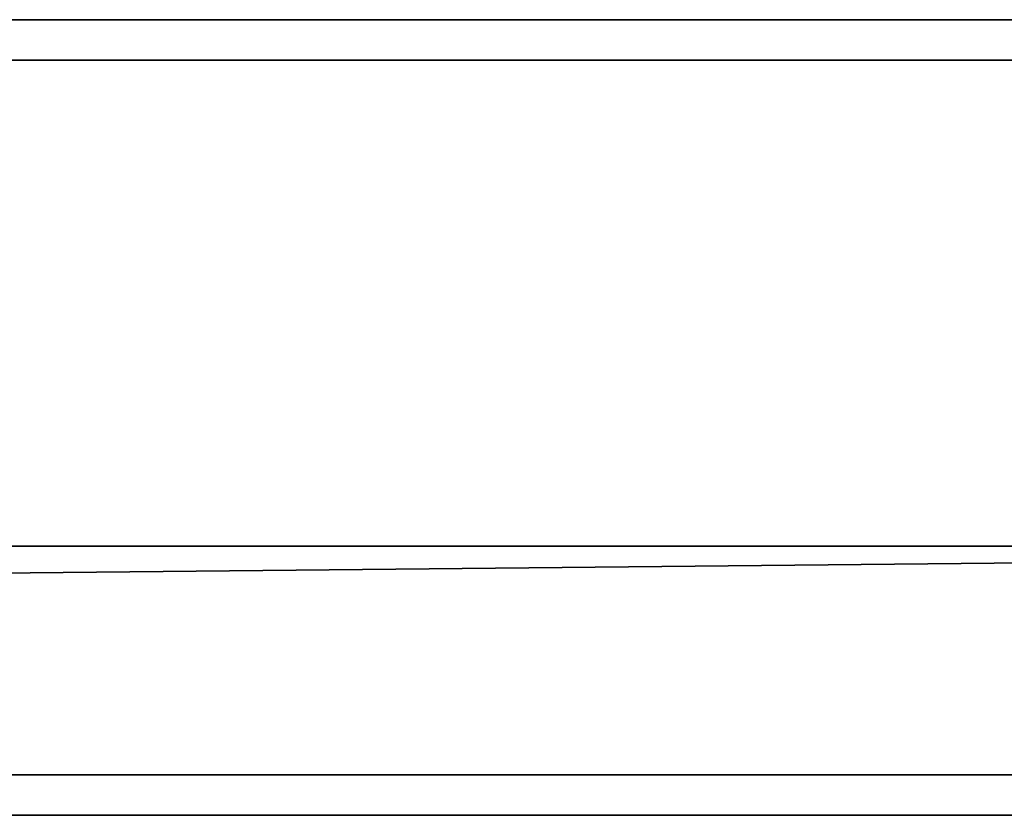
# Model space of a CAD drawing. Header units: millimetres. Extents: x -322 to 8072, y -96 to 57.
# Tile 291 of 292: x 7926 to 7975, y -39 to 0. Entities that reach past the tile are written whole.
import ezdxf

# ---------------------------------------------------------------- set-up
doc = ezdxf.new("R2010")
doc.units = ezdxf.units.MM
doc.layers.add('151', color=7, linetype='Continuous', true_color=0xffffff)

# ---------------------------------------------------------------- blocks, each defined once
blk = doc.blocks.new('UG_SURFACE_016')
at = {"layer": '151', "color": 252, "linetype": 'Continuous', "lineweight": 35}
for points in [[(8059, 0, 2017), (6941, 0, 2017), (6941, -26, 2017), (8059, -26, 2017)], [(8059, -2), (6941, -2), (6941, 0, 2), (8059, 0, 2)], [(7500, 0, 1412), (7892, 0, 1412), (8059, 0, 2), (6941, 0, 2)], [(7892, 0, 1900), (7108, 0, 1900), (6941, 0, 2017), (8059, 0, 2017)], [(7892, 0, 1412), (7892, 0, 1900), (8059, 0, 2017), (8059, 0, 2)], [(6941, -26), (6941, -2), (8059, -2), (8059, -26)], [(6928, -26, 2030), (6928, -39.3, 2030), (8072, -39.3, 2030), (8072, -26, 2030)], [(6928, -26, 2030), (8072, -26, 2030), (8059, -26, 2017), (6941, -26, 2017)], [(6941, -26), (8059, -26), (6928, -37.3)], [(8059, -26), (8072, -26), (8072, -37.3), (6928, -37.3)], [(6928, -37.3), (8072, -37.3), (8072, -39.3, 2), (6928, -39.3, 2)], [(7500, -39.3, 1412), (7108, -39.3, 1412), (6928, -39.3, 2), (8072, -39.3, 2)], [(7108, -39.3, 1900), (7892, -39.3, 1900), (8072, -39.3, 2030), (6928, -39.3, 2030)], [(8072, -39.3, 2), (7892, -39.3, 1412), (7500, -39.3, 1412)], [(8072, -39.3, 2), (8072, -39.3, 2030), (7892, -39.3, 1900), (7892, -39.3, 1412)]]:
    blk.add_3dface(points, dxfattribs=at)

msp = doc.modelspace()

# ---------------------------------------------------------------- linework, layer by layer
at = {"layer": '151', "color": 253, "linetype": 'Continuous', "lineweight": -3}
for p, q in [((8059, 0, 2017), (6941, 0, 2017)), ((8059, 0, 2), (6941, 0, 2)), ((6941, -2), (8059, -2)), ((8072, -26, 2030), (6928, -26, 2030)), ((8059, -26, 2017), (6941, -26, 2017)), ((8072, -37.3), (6928, -37.3)), ((6928, -39.3, 2030), (8072, -39.3, 2030)), ((6928, -39.3, 2), (8072, -39.3, 2))]:
    msp.add_line(p, q, dxfattribs=at)

# ---------------------------------------------------------------- block references
msp.add_blockref('UG_SURFACE_016', (0, 0), dxfattribs=at)

doc.saveas('drawing.dxf')
